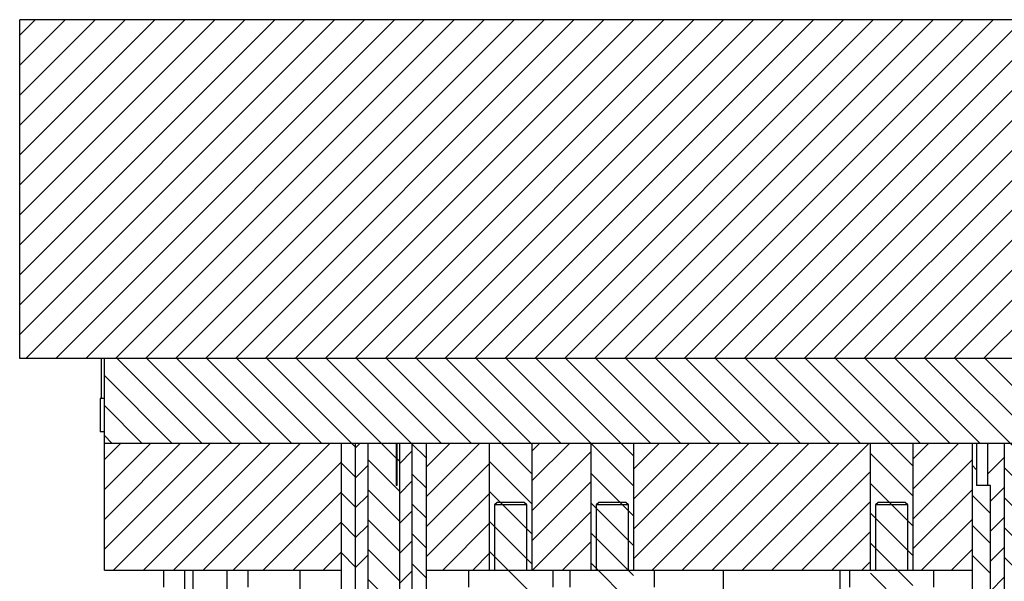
# Model space of a CAD drawing. Header units: inches. Extents: x 1880 to 2363, y -453 to -54.
# Tile 460 of 656: x 1897.68 to 1903.49, y -135.98 to -132.67. Entities that reach past the tile are written whole.
import ezdxf

# ---------------------------------------------------------------- set-up
doc = ezdxf.new("R2010")
doc.units = ezdxf.units.IN
doc.header["$LTSCALE"] = 0.5
doc.header["$MEASUREMENT"] = 0
doc.layers.add('SID-M-F', color=202, linetype='Continuous')
doc.layers.add('SID-M-S', color=105, linetype='Continuous')

msp = doc.modelspace()

# ---------------------------------------------------------------- linework, layer by layer
at = {"layer": 'SID-M-F', "linetype": 'Continuous'}
for p, q in [((1897.67767, -132.75977), (1897.76942, -132.66802)), ((1897.67767, -132.93655), (1897.9462, -132.66802)), ((1897.67767, -133.11332), (1898.12297, -132.66802)), ((1897.67767, -133.2901), (1898.29975, -132.66802)), ((1897.67767, -133.46688), (1898.47653, -132.66802)), ((1897.67767, -133.64365), (1898.6533, -132.66802)), ((1897.67767, -133.82043), (1898.83008, -132.66802)), ((1897.67767, -133.99721), (1899.00686, -132.66802)), ((1897.67767, -134.17398), (1899.18363, -132.66802)), ((1897.67767, -134.35076), (1899.36041, -132.66802)), ((1897.67767, -134.52754), (1899.53719, -132.66802)), ((1897.71396, -134.66802), (1899.71396, -132.66802)), ((1897.89074, -134.66802), (1899.89074, -132.66802)), ((1898.06752, -134.66802), (1900.06752, -132.66802)), ((1898.24429, -134.66802), (1900.24429, -132.66802)), ((1898.42107, -134.66802), (1900.42107, -132.66802)), ((1898.59785, -134.66802), (1900.59785, -132.66802)), ((1898.77462, -134.66802), (1900.77462, -132.66802)), ((1898.9514, -134.66802), (1900.9514, -132.66802)), ((1899.12818, -134.66802), (1901.12818, -132.66802)), ((1899.30495, -134.66802), (1901.30495, -132.66802)), ((1899.48173, -134.66802), (1901.48173, -132.66802)), ((1899.65851, -134.66802), (1901.65851, -132.66802)), ((1899.83528, -134.66802), (1901.83528, -132.66802)), ((1900.01206, -134.66802), (1902.01206, -132.66802)), ((1900.18884, -134.66802), (1902.18884, -132.66802)), ((1900.36561, -134.66802), (1902.36561, -132.66802)), ((1900.54239, -134.66802), (1902.54239, -132.66802)), ((1900.71917, -134.66802), (1902.71917, -132.66802)), ((1900.89594, -134.66802), (1902.89594, -132.66802)), ((1901.07272, -134.66802), (1903.07272, -132.66802)), ((1901.2495, -134.66802), (1903.2495, -132.66802)), ((1901.42627, -134.66802), (1903.42627, -132.66802)), ((1901.60305, -134.66802), (1903.60305, -132.66802)), ((1901.77983, -134.66802), (1903.77983, -132.66802)), ((1901.9566, -134.66802), (1903.9566, -132.66802)), ((1902.13338, -134.66802), (1904.13338, -132.66802)), ((1902.31016, -134.66802), (1904.31016, -132.66802)), ((1902.48693, -134.66802), (1904.48693, -132.66802)), ((1902.66371, -134.66802), (1904.66371, -132.66802)), ((1902.84049, -134.66802), (1904.84049, -132.66802)), ((1903.01726, -134.66802), (1905.01726, -132.66802)), ((1903.19404, -134.66802), (1905.19404, -132.66802)), ((1903.37082, -134.66802), (1905.37082, -132.66802)), ((1898.75255, -135.16802), (1898.25255, -134.66802)), ((1898.92933, -135.16802), (1898.42933, -134.66802)), ((1899.1061, -135.16802), (1898.6061, -134.66802)), ((1899.28288, -135.16802), (1898.78288, -134.66802)), ((1899.45966, -135.16802), (1898.95966, -134.66802)), ((1899.66117, -135.19275), (1899.13643, -134.66802)), ((1899.90174, -135.25655), (1899.31321, -134.66802)), ((1899.98999, -135.16802), (1899.48999, -134.66802)), ((1900.16676, -135.16802), (1899.66676, -134.66802)), ((1900.34354, -135.16802), (1899.84354, -134.66802)), ((1900.70267, -135.35037), (1900.02032, -134.66802)), ((1900.70267, -135.17359), (1900.19709, -134.66802)), ((1900.87387, -135.16802), (1900.37387, -134.66802)), ((1901.05065, -135.16802), (1900.55065, -134.66802)), ((1901.30267, -135.24326), (1900.72742, -134.66802)), ((1901.4042, -135.16802), (1900.9042, -134.66802)), ((1901.58098, -135.16802), (1901.08098, -134.66802)), ((1901.75775, -135.16802), (1901.25775, -134.66802)), ((1901.93453, -135.16802), (1901.43453, -134.66802)), ((1902.11131, -135.16802), (1901.61131, -134.66802)), ((1902.28808, -135.16802), (1901.78808, -134.66802)), ((1902.46486, -135.16802), (1901.96486, -134.66802)), ((1902.64164, -135.16802), (1902.14164, -134.66802)), ((1902.95267, -135.30227), (1902.31841, -134.66802)), ((1902.99519, -135.16802), (1902.49519, -134.66802)), ((1903.17197, -135.16802), (1902.67197, -134.66802)), ((1903.34875, -135.16802), (1902.84875, -134.66802)), ((1903.66267, -135.30516), (1903.02552, -134.66802)), ((1903.7023, -135.16802), (1903.2023, -134.66802)), ((1903.87908, -135.16802), (1903.37908, -134.66802)), ((1898.57577, -135.16802), (1898.17767, -134.76991)), ((1898.399, -135.16802), (1898.17767, -134.94669)), ((1898.22222, -135.16802), (1898.17767, -135.12346)), ((1898.17767, -135.26498), (1898.27462, -135.16802)), ((1898.17767, -135.44175), (1898.4514, -135.16802)), ((1898.17767, -135.61853), (1898.62818, -135.16802)), ((1898.17767, -135.79531), (1898.80495, -135.16802)), ((1898.23173, -135.91802), (1898.98173, -135.16802)), ((1898.40851, -135.91802), (1899.15851, -135.16802)), ((1898.58528, -135.91802), (1899.33528, -135.16802)), ((1898.76206, -135.91802), (1899.51206, -135.16802)), ((1899.66117, -135.19569), (1899.68884, -135.16802)), ((1900.07767, -135.2557), (1899.99417, -135.1722)), ((1900.07767, -135.30952), (1900.21917, -135.16802)), ((1900.07767, -135.4863), (1900.39594, -135.16802)), ((1900.70267, -135.21485), (1900.7495, -135.16802)), ((1900.70267, -135.39163), (1900.92627, -135.16802)), ((1901.30267, -135.42004), (1901.05267, -135.17004)), ((1901.30267, -135.32196), (1901.4566, -135.16802)), ((1901.30267, -135.49873), (1901.63338, -135.16802)), ((1901.30267, -135.67551), (1901.81016, -135.16802)), ((1901.30267, -135.85229), (1901.98693, -135.16802)), ((1901.41371, -135.91802), (1902.16371, -135.16802)), ((1901.59049, -135.91802), (1902.34049, -135.16802)), ((1901.76726, -135.91802), (1902.51726, -135.16802)), ((1901.94404, -135.91802), (1902.69404, -135.16802)), ((1902.95267, -135.26295), (1903.04759, -135.16802)), ((1902.95267, -135.43972), (1903.22437, -135.16802)), ((1903.39617, -135.173), (1903.40115, -135.16802)), ((1899.92217, -135.27697), (1899.90484, -135.25965)), ((1899.92217, -135.28824), (1899.99417, -135.21624)), ((1900.70267, -135.5684), (1901.05267, -135.2184)), ((1902.95267, -135.47905), (1902.70267, -135.22905)), ((1903.39617, -135.34978), (1903.49267, -135.25328)), ((1898.93884, -135.91802), (1899.57767, -135.27919)), ((1899.66117, -135.36953), (1899.57767, -135.28603)), ((1899.66117, -135.37247), (1899.73317, -135.30047)), ((1899.92217, -135.45375), (1899.73317, -135.26475)), ((1900.07767, -135.66307), (1900.45267, -135.28807)), ((1900.70267, -135.52714), (1900.45267, -135.27714)), ((1902.95267, -135.6165), (1903.30267, -135.2665)), ((1903.3295, -135.32555), (1903.30267, -135.29872)), ((1903.66267, -135.48194), (1903.49267, -135.31194)), ((1900.07767, -135.43247), (1899.99417, -135.34897)), ((1901.30267, -135.59681), (1901.05267, -135.34681)), ((1902.12082, -135.91802), (1902.70267, -135.33617)), ((1899.92217, -135.46502), (1899.99417, -135.39302)), ((1900.70267, -135.74518), (1901.05267, -135.39518)), ((1902.95267, -135.65582), (1902.70267, -135.40582)), ((1903.41117, -135.51155), (1903.49267, -135.43005)), ((1899.11561, -135.91802), (1899.57767, -135.45597)), ((1899.66117, -135.5463), (1899.57767, -135.4628)), ((1899.66117, -135.54924), (1899.73317, -135.47724)), ((1899.92217, -135.63053), (1899.73317, -135.44153)), ((1900.07767, -135.83985), (1900.45267, -135.46485)), ((1900.70267, -135.70392), (1900.45267, -135.45392)), ((1902.95267, -135.79328), (1903.30267, -135.44328)), ((1903.41117, -135.58399), (1903.30267, -135.47549)), ((1903.66267, -135.65872), (1903.49267, -135.48872)), ((1900.07767, -135.60925), (1899.99417, -135.52575)), ((1901.30267, -135.77359), (1901.05267, -135.52359)), ((1902.29759, -135.91802), (1902.70267, -135.51295)), ((1899.92217, -135.6418), (1899.99417, -135.5698)), ((1900.7066, -135.91802), (1901.05267, -135.57196)), ((1902.95267, -135.8326), (1902.70267, -135.5826)), ((1903.41117, -135.68833), (1903.49267, -135.60683)), ((1899.29239, -135.91802), (1899.57767, -135.63274)), ((1899.66117, -135.72308), (1899.57767, -135.63958)), ((1899.66117, -135.72602), (1899.73317, -135.65402)), ((1899.92217, -135.8073), (1899.73317, -135.6183)), ((1900.17627, -135.91802), (1900.45267, -135.64163)), ((1900.70267, -135.8807), (1900.45267, -135.6307)), ((1903.0047, -135.91802), (1903.30267, -135.62005)), ((1903.41117, -135.76077), (1903.30267, -135.65227)), ((1903.66267, -135.83549), (1903.49267, -135.66549)), ((1900.07767, -135.78603), (1899.99417, -135.70253)), ((1901.30267, -135.95037), (1901.05267, -135.70037)), ((1902.47437, -135.91802), (1902.70267, -135.68972)), ((1899.92217, -135.81857), (1899.99417, -135.74657)), ((1900.88338, -135.91802), (1901.05267, -135.74873)), ((1902.95267, -136.00938), (1902.70267, -135.75938)), ((1903.41117, -135.86511), (1903.49267, -135.78361)), ((1899.46917, -135.91802), (1899.57767, -135.80952)), ((1899.66117, -135.89986), (1899.57767, -135.81636)), ((1899.66117, -135.9028), (1899.73317, -135.8308)), ((1899.92217, -135.98408), (1899.73317, -135.79508)), ((1900.35305, -135.91802), (1900.45267, -135.8184)), ((1900.70267, -136.05747), (1900.45267, -135.80747)), ((1903.18148, -135.91802), (1903.30267, -135.79683)), ((1903.41117, -135.93755), (1903.30267, -135.82905)), ((1903.66267, -136.01227), (1903.49267, -135.84227)), ((1900.07767, -135.9628), (1899.99417, -135.8793)), ((1901.30267, -136.12714), (1901.05267, -135.87714)), ((1902.65115, -135.91802), (1902.70267, -135.8665)), ((1899.92217, -135.99535), (1899.99417, -135.92335)), ((1902.95267, -136.18615), (1902.70267, -135.93615)), ((1903.41117, -136.04188), (1903.49267, -135.96038)), ((1899.92217, -136.16086), (1899.73317, -135.97186))]:
    msp.add_line(p, q, dxfattribs=at)
at = {"layer": 'SID-M-S'}
for p, q in [((1897.67767, -134.66802), (1897.67767, -132.66802)), ((1910.17767, -132.66802), (1897.67767, -132.66802)), ((1910.17767, -134.66802), (1897.67767, -134.66802)), ((1898.15803, -134.66802), (1898.15803, -134.90424)), ((1898.17767, -135.91802), (1898.17767, -134.66802)), ((1898.15293, -134.90424), (1898.15293, -135.10109)), ((1898.17767, -134.90424), (1898.15293, -134.90424)), ((1898.17767, -135.10109), (1898.15293, -135.10109)), ((1898.17767, -135.16802), (1909.67767, -135.16802)), ((1899.57767, -136.16802), (1899.57767, -135.16802)), ((1899.66117, -136.49193), (1899.66117, -135.16802)), ((1899.73317, -135.16802), (1899.73317, -137.2437)), ((1899.90174, -135.16802), (1899.90174, -135.41802)), ((1899.90484, -135.16802), (1899.90484, -135.41802)), ((1899.92217, -137.24399), (1899.92217, -135.16802)), ((1899.99417, -135.16802), (1899.99417, -136.49193)), ((1900.07767, -135.16802), (1900.07767, -136.16802)), ((1900.45267, -135.91802), (1900.45267, -135.16802)), ((1900.70267, -135.16802), (1900.70267, -135.91802)), ((1901.05267, -135.91802), (1901.05267, -135.16802)), ((1901.30267, -135.16802), (1901.30267, -135.91802)), ((1902.70267, -135.91802), (1902.70267, -135.16802)), ((1902.95267, -135.16802), (1902.95267, -135.91802)), ((1903.30267, -135.16802), (1903.30267, -136.16802)), ((1903.3295, -135.16802), (1903.3295, -135.41802)), ((1903.39617, -135.41802), (1903.39617, -135.16802)), ((1903.49267, -135.16802), (1903.49267, -137.23302)), ((1899.90484, -135.41802), (1899.90174, -135.41802)), ((1903.41117, -135.41802), (1903.3295, -135.41802)), ((1903.41117, -136.50377), (1903.41117, -135.41802)), ((1900.49817, -135.51802), (1900.48267, -135.53352)), ((1900.48267, -135.53352), (1900.48267, -135.91802)), ((1900.67267, -135.53352), (1900.48267, -135.53352)), ((1900.65717, -135.51802), (1900.49817, -135.51802)), ((1900.67267, -135.53352), (1900.65717, -135.51802)), ((1900.67267, -135.91802), (1900.67267, -135.53352)), ((1901.09817, -135.51802), (1901.08267, -135.53352)), ((1901.08267, -135.53352), (1901.08267, -135.91802)), ((1901.27267, -135.53352), (1901.08267, -135.53352)), ((1901.25717, -135.51802), (1901.09817, -135.51802)), ((1901.27267, -135.53352), (1901.25717, -135.51802)), ((1901.27267, -135.91802), (1901.27267, -135.53352)), ((1902.74817, -135.51802), (1902.73267, -135.53352)), ((1902.73267, -135.53352), (1902.73267, -135.91802)), ((1902.92267, -135.53352), (1902.73267, -135.53352)), ((1902.90717, -135.51802), (1902.74817, -135.51802)), ((1902.92267, -135.53352), (1902.90717, -135.51802)), ((1902.92267, -135.91802), (1902.92267, -135.53352)), ((1898.17767, -135.91802), (1899.57767, -135.91802)), ((1898.52767, -135.91802), (1898.52767, -136.01802)), ((1898.65267, -136.04652), (1898.65267, -135.91802)), ((1898.70267, -136.04652), (1898.70267, -135.91802)), ((1898.90267, -136.04652), (1898.90267, -135.91802)), ((1899.02767, -136.01802), (1899.02767, -135.91802)), ((1899.33392, -136.04652), (1899.33392, -135.91802)), ((1900.07767, -135.91802), (1900.82767, -135.91802)), ((1900.32767, -135.91802), (1900.32767, -136.01802)), ((1900.82767, -136.01802), (1900.82767, -135.91802)), ((1900.82767, -135.91802), (1903.30267, -135.91802)), ((1900.92767, -135.91802), (1900.92767, -136.01802)), ((1901.42767, -136.01802), (1901.42767, -135.91802)), ((1901.83392, -136.04652), (1901.83392, -135.91802)), ((1902.52142, -135.91802), (1902.52142, -136.04652)), ((1902.57767, -135.91802), (1902.57767, -136.01802)), ((1903.07767, -136.01802), (1903.07767, -135.91802))]:
    msp.add_line(p, q, dxfattribs=at)

doc.saveas('drawing.dxf')
